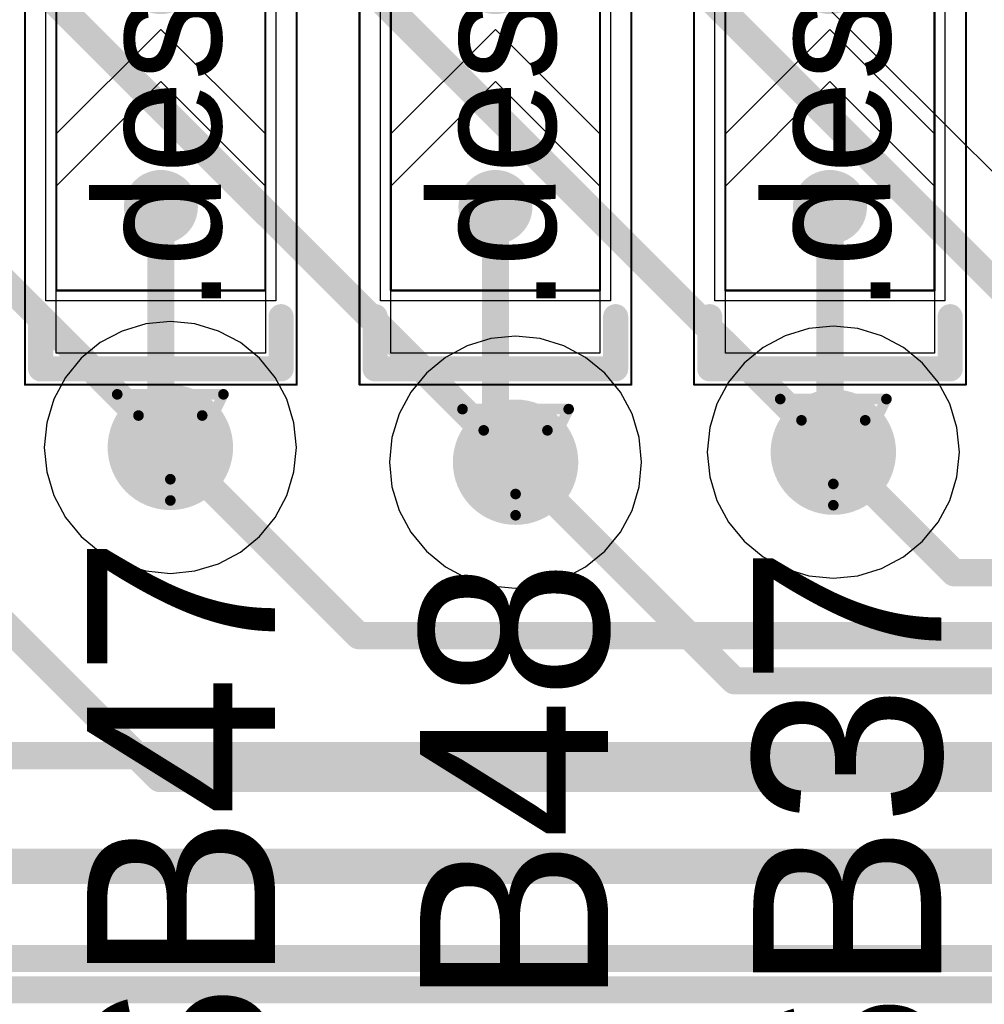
# Model space of a CAD drawing. Header units: millimetres. Extents: x 138 to 555, y 26 to 334.
# Tile 603 of 656: x 353.67 to 358.28, y 210.28 to 215. Entities that reach past the tile are written whole.
import ezdxf

# ---------------------------------------------------------------- set-up
doc = ezdxf.new("R2010")
doc.units = ezdxf.units.MM
for name, color, linetype in [('BottomLayer', 5, 'Continuous'), ('DrillDrawing', 1, 'Continuous'), ('Mechanical20', 56, 'Continuous'), ('Mechanical27', 56, 'Continuous'), ('MidLayer1', 16, 'Continuous'), ('MidLayer2', 76, 'Continuous'), ('MidLayer3', 90, 'Continuous'), ('MidLayer4', 156, 'Continuous'), ('MultiLayer', 9, 'Continuous'), ('TopLayer', 1, 'Continuous'), ('TopOverlay', 2, 'Continuous'), ('TopPaste', 8, 'Continuous'), ('TopSolder', 216, 'Continuous'), ('ViaHoleLayer', 16, 'Continuous')]:
    doc.layers.add(name, color=color, linetype=linetype)

# ---------------------------------------------------------------- blocks, each defined once
blk = doc.blocks.new('SOLDER_BRIDGE_R0603_0R_575')
at = {"layer": 'Mechanical20', "const_width": 0.01}
for points in [[(-1.35, 0.65), (-0.2, 0.65)], [(-1.35, 0.65), (-1.35, -0.65)], [(-0.2, 0.65), (1.35, 0.65)], [(1.35, 0.65), (1.35, -0.65)], [(-1.35, -0.65), (1.35, -0.65)]]:
    blk.add_lwpolyline(points, dxfattribs=at)
at = {"layer": 'Mechanical20', "const_width": 0.005}
for points in [[(-1.3525, 0.65, 1), (-1.3475, 0.65, 1)], [(-1.3525, 0.65, 1), (-1.3475, 0.65, 1)], [(-0.2025, 0.65, 1), (-0.1975, 0.65, 1)], [(-0.2025, 0.65, 1), (-0.1975, 0.65, 1)], [(1.3475, 0.65, 1), (1.3525, 0.65, 1)], [(1.3475, 0.65, 1), (1.3525, 0.65, 1)], [(-1.3525, -0.65, 1), (-1.3475, -0.65, 1)], [(-1.3525, -0.65, 1), (-1.3475, -0.65, 1)], [(1.3475, -0.65, 1), (1.3525, -0.65, 1)], [(1.3475, -0.65, 1), (1.3525, -0.65, 1)]]:
    blk.add_lwpolyline(points, format="xyb", close=True, dxfattribs=at)
at = {"layer": 'Mechanical27', "const_width": 0.01}
for points in [[(-0.9, 0.5), (-0.9, -0.5)], [(-0.9, 0.5), (0.9, 0.5)], [(0.9, 0.5), (0.9, -0.5)], [(-0.9, -0.5), (0.9, -0.5)]]:
    blk.add_lwpolyline(points, dxfattribs=at)
at = {"layer": 'Mechanical27', "const_width": 0.005}
for points in [[(-0.9025, 0.5, 1), (-0.8975, 0.5, 1)], [(-0.9025, 0.5, 1), (-0.8975, 0.5, 1)], [(0.8975, 0.5, 1), (0.9025, 0.5, 1)], [(0.8975, 0.5, 1), (0.9025, 0.5, 1)], [(-0.9025, -0.5, 1), (-0.8975, -0.5, 1)], [(-0.9025, -0.5, 1), (-0.8975, -0.5, 1)], [(0.8975, -0.5, 1), (0.9025, -0.5, 1)], [(0.8975, -0.5, 1), (0.9025, -0.5, 1)]]:
    blk.add_lwpolyline(points, format="xyb", close=True, dxfattribs=at)
at = {"layer": 'TopLayer'}
for p, q in [((-1.2, -0.5), (-1.2, 0.5)), ((-1.2, 0.5), (-0.4, 0.5)), ((-0.4, 0.5), (0.1, 0)), ((-0.15, 0.5), (-0.15, 0.5)), ((-0.15, 0.5), (0.35, 0)), ((1.2, 0.5), (-0.15, 0.5)), ((1.2, -0.5), (1.2, 0.5)), ((0.1, 0), (-0.4, -0.5)), ((0.35, 0), (-0.15, -0.5)), ((-1.2, -0.5), (-1.2, -0.5)), ((-0.4, -0.5), (-1.2, -0.5)), ((-0.15, -0.5), (1.2, -0.5))]:
    blk.add_line(p, q, dxfattribs=at)
at = {"layer": 'TopLayer', "const_width": 0.127}
for points in [[(-0.5635, 0, 1), (-0.4365, 0, 1)], [(0.5365, 0, 1), (0.6635, 0, 1)]]:
    blk.add_lwpolyline(points, format="xyb", close=True, dxfattribs=at)
at = {"layer": 'TopOverlay', "const_width": 0.12}
for points in [[(-1.275, 0.575), (-1.025, 0.575)], [(-1.275, 0.575), (-1.275, 0.175)], [(1.025, 0.575), (1.275, 0.575)], [(1.275, 0.575), (1.275, -0.575)], [(-1.275, 0.175), (-1.275, -0.575)], [(-1.275, -0.575), (-1.025, -0.575)], [(1.025, -0.575), (1.275, -0.575)]]:
    blk.add_lwpolyline(points, dxfattribs=at)
at = {"layer": 'TopOverlay', "const_width": 0.06}
for points in [[(-1.305, 0.575, 1), (-1.245, 0.575, 1)], [(-1.305, 0.575, 1), (-1.245, 0.575, 1)], [(-1.055, 0.575, 1), (-0.995, 0.575, 1)], [(0.995, 0.575, 1), (1.055, 0.575, 1)], [(1.245, 0.575, 1), (1.305, 0.575, 1)], [(1.245, 0.575, 1), (1.305, 0.575, 1)], [(-1.305, 0.175, 1), (-1.245, 0.175, 1)], [(-1.305, 0.175, 1), (-1.245, 0.175, 1)], [(-1.305, -0.575, 1), (-1.245, -0.575, 1)], [(-1.305, -0.575, 1), (-1.245, -0.575, 1)], [(-1.055, -0.575, 1), (-0.995, -0.575, 1)], [(0.995, -0.575, 1), (1.055, -0.575, 1)], [(1.245, -0.575, 1), (1.305, -0.575, 1)], [(1.245, -0.575, 1), (1.305, -0.575, 1)]]:
    blk.add_lwpolyline(points, format="xyb", close=True, dxfattribs=at)
at = {"layer": 'TopPaste', "const_width": 0.127}
for points in [[(-0.5635, 0, 1), (-0.4365, 0, 1)], [(0.5365, 0, 1), (0.6635, 0, 1)]]:
    blk.add_lwpolyline(points, format="xyb", close=True, dxfattribs=at)
at = {"layer": 'TopSolder'}
for p, q in [((-0.95, 0.55), (-0.95, 0.55)), ((-0.95, 0.55), (0.95, 0.55)), ((-0.95, -0.55), (-0.95, 0.55)), ((0.95, 0.55), (0.95, -0.55)), ((0.95, -0.55), (-0.95, -0.55))]:
    blk.add_line(p, q, dxfattribs=at)
at = {"layer": 'TopSolder', "const_width": 0.177}
for points in [[(-0.5885, 0, 1), (-0.4115, 0, 1)], [(0.5115, 0, 1), (0.6885, 0, 1)]]:
    blk.add_lwpolyline(points, format="xyb", close=True, dxfattribs=at)
blk = doc.blocks.new('SOLDER_BRIDGE_R0603_0R_576')
at = {"layer": 'Mechanical20', "const_width": 0.01}
for points in [[(-1.35, 0.65), (-0.2, 0.65)], [(-1.35, 0.65), (-1.35, -0.65)], [(-0.2, 0.65), (1.35, 0.65)], [(1.35, 0.65), (1.35, -0.65)], [(-1.35, -0.65), (1.35, -0.65)]]:
    blk.add_lwpolyline(points, dxfattribs=at)
at = {"layer": 'Mechanical20', "const_width": 0.005}
for points in [[(-1.3525, 0.65, 1), (-1.3475, 0.65, 1)], [(-1.3525, 0.65, 1), (-1.3475, 0.65, 1)], [(-0.2025, 0.65, 1), (-0.1975, 0.65, 1)], [(-0.2025, 0.65, 1), (-0.1975, 0.65, 1)], [(1.3475, 0.65, 1), (1.3525, 0.65, 1)], [(1.3475, 0.65, 1), (1.3525, 0.65, 1)], [(-1.3525, -0.65, 1), (-1.3475, -0.65, 1)], [(-1.3525, -0.65, 1), (-1.3475, -0.65, 1)], [(1.3475, -0.65, 1), (1.3525, -0.65, 1)], [(1.3475, -0.65, 1), (1.3525, -0.65, 1)]]:
    blk.add_lwpolyline(points, format="xyb", close=True, dxfattribs=at)
at = {"layer": 'Mechanical27', "const_width": 0.01}
for points in [[(-0.9, 0.5), (-0.9, -0.5)], [(-0.9, 0.5), (0.9, 0.5)], [(0.9, 0.5), (0.9, -0.5)], [(-0.9, -0.5), (0.9, -0.5)]]:
    blk.add_lwpolyline(points, dxfattribs=at)
at = {"layer": 'Mechanical27', "const_width": 0.005}
for points in [[(-0.9025, 0.5, 1), (-0.8975, 0.5, 1)], [(-0.9025, 0.5, 1), (-0.8975, 0.5, 1)], [(0.8975, 0.5, 1), (0.9025, 0.5, 1)], [(0.8975, 0.5, 1), (0.9025, 0.5, 1)], [(-0.9025, -0.5, 1), (-0.8975, -0.5, 1)], [(-0.9025, -0.5, 1), (-0.8975, -0.5, 1)], [(0.8975, -0.5, 1), (0.9025, -0.5, 1)], [(0.8975, -0.5, 1), (0.9025, -0.5, 1)]]:
    blk.add_lwpolyline(points, format="xyb", close=True, dxfattribs=at)
at = {"layer": 'TopLayer'}
for p, q in [((-1.2, -0.5), (-1.2, 0.5)), ((-1.2, 0.5), (-0.4, 0.5)), ((-0.4, 0.5), (0.1, 0)), ((-0.15, 0.5), (-0.15, 0.5)), ((-0.15, 0.5), (0.35, 0)), ((1.2, 0.5), (-0.15, 0.5)), ((1.2, -0.5), (1.2, 0.5)), ((0.1, 0), (-0.4, -0.5)), ((0.35, 0), (-0.15, -0.5)), ((-1.2, -0.5), (-1.2, -0.5)), ((-0.4, -0.5), (-1.2, -0.5)), ((-0.15, -0.5), (1.2, -0.5))]:
    blk.add_line(p, q, dxfattribs=at)
at = {"layer": 'TopLayer', "const_width": 0.127}
for points in [[(-0.5635, 0, 1), (-0.4365, 0, 1)], [(0.5365, 0, 1), (0.6635, 0, 1)]]:
    blk.add_lwpolyline(points, format="xyb", close=True, dxfattribs=at)
at = {"layer": 'TopOverlay', "const_width": 0.12}
for points in [[(-1.275, 0.575), (-1.025, 0.575)], [(-1.275, 0.575), (-1.275, 0.175)], [(1.025, 0.575), (1.275, 0.575)], [(1.275, 0.575), (1.275, -0.575)], [(-1.275, 0.175), (-1.275, -0.575)], [(-1.275, -0.575), (-1.025, -0.575)], [(1.025, -0.575), (1.275, -0.575)]]:
    blk.add_lwpolyline(points, dxfattribs=at)
at = {"layer": 'TopOverlay', "const_width": 0.06}
for points in [[(-1.305, 0.575, 1), (-1.245, 0.575, 1)], [(-1.305, 0.575, 1), (-1.245, 0.575, 1)], [(-1.055, 0.575, 1), (-0.995, 0.575, 1)], [(0.995, 0.575, 1), (1.055, 0.575, 1)], [(1.245, 0.575, 1), (1.305, 0.575, 1)], [(1.245, 0.575, 1), (1.305, 0.575, 1)], [(-1.305, 0.175, 1), (-1.245, 0.175, 1)], [(-1.305, 0.175, 1), (-1.245, 0.175, 1)], [(-1.305, -0.575, 1), (-1.245, -0.575, 1)], [(-1.305, -0.575, 1), (-1.245, -0.575, 1)], [(-1.055, -0.575, 1), (-0.995, -0.575, 1)], [(0.995, -0.575, 1), (1.055, -0.575, 1)], [(1.245, -0.575, 1), (1.305, -0.575, 1)], [(1.245, -0.575, 1), (1.305, -0.575, 1)]]:
    blk.add_lwpolyline(points, format="xyb", close=True, dxfattribs=at)
at = {"layer": 'TopPaste', "const_width": 0.127}
for points in [[(-0.5635, 0, 1), (-0.4365, 0, 1)], [(0.5365, 0, 1), (0.6635, 0, 1)]]:
    blk.add_lwpolyline(points, format="xyb", close=True, dxfattribs=at)
at = {"layer": 'TopSolder'}
for p, q in [((-0.95, 0.55), (-0.95, 0.55)), ((-0.95, 0.55), (0.95, 0.55)), ((-0.95, -0.55), (-0.95, 0.55)), ((0.95, 0.55), (0.95, -0.55)), ((0.95, -0.55), (-0.95, -0.55))]:
    blk.add_line(p, q, dxfattribs=at)
at = {"layer": 'TopSolder', "const_width": 0.177}
for points in [[(-0.5885, 0, 1), (-0.4115, 0, 1)], [(0.5115, 0, 1), (0.6885, 0, 1)]]:
    blk.add_lwpolyline(points, format="xyb", close=True, dxfattribs=at)
blk = doc.blocks.new('SOLDER_BRIDGE_R0603_0R_577')
at = {"layer": 'Mechanical20', "const_width": 0.01}
for points in [[(-1.35, 0.65), (-0.2, 0.65)], [(-1.35, 0.65), (-1.35, -0.65)], [(-0.2, 0.65), (1.35, 0.65)], [(1.35, 0.65), (1.35, -0.65)], [(-1.35, -0.65), (1.35, -0.65)]]:
    blk.add_lwpolyline(points, dxfattribs=at)
at = {"layer": 'Mechanical20', "const_width": 0.005}
for points in [[(-1.3525, 0.65, 1), (-1.3475, 0.65, 1)], [(-1.3525, 0.65, 1), (-1.3475, 0.65, 1)], [(-0.2025, 0.65, 1), (-0.1975, 0.65, 1)], [(-0.2025, 0.65, 1), (-0.1975, 0.65, 1)], [(1.3475, 0.65, 1), (1.3525, 0.65, 1)], [(1.3475, 0.65, 1), (1.3525, 0.65, 1)], [(-1.3525, -0.65, 1), (-1.3475, -0.65, 1)], [(-1.3525, -0.65, 1), (-1.3475, -0.65, 1)], [(1.3475, -0.65, 1), (1.3525, -0.65, 1)], [(1.3475, -0.65, 1), (1.3525, -0.65, 1)]]:
    blk.add_lwpolyline(points, format="xyb", close=True, dxfattribs=at)
at = {"layer": 'Mechanical27', "const_width": 0.01}
for points in [[(-0.9, 0.5), (-0.9, -0.5)], [(-0.9, 0.5), (0.9, 0.5)], [(0.9, 0.5), (0.9, -0.5)], [(-0.9, -0.5), (0.9, -0.5)]]:
    blk.add_lwpolyline(points, dxfattribs=at)
at = {"layer": 'Mechanical27', "const_width": 0.005}
for points in [[(-0.9025, 0.5, 1), (-0.8975, 0.5, 1)], [(-0.9025, 0.5, 1), (-0.8975, 0.5, 1)], [(0.8975, 0.5, 1), (0.9025, 0.5, 1)], [(0.8975, 0.5, 1), (0.9025, 0.5, 1)], [(-0.9025, -0.5, 1), (-0.8975, -0.5, 1)], [(-0.9025, -0.5, 1), (-0.8975, -0.5, 1)], [(0.8975, -0.5, 1), (0.9025, -0.5, 1)], [(0.8975, -0.5, 1), (0.9025, -0.5, 1)]]:
    blk.add_lwpolyline(points, format="xyb", close=True, dxfattribs=at)
at = {"layer": 'TopLayer'}
for p, q in [((-1.2, -0.5), (-1.2, 0.5)), ((-1.2, 0.5), (-0.4, 0.5)), ((-0.4, 0.5), (0.1, 0)), ((-0.15, 0.5), (-0.15, 0.5)), ((-0.15, 0.5), (0.35, 0)), ((1.2, 0.5), (-0.15, 0.5)), ((1.2, -0.5), (1.2, 0.5)), ((0.1, 0), (-0.4, -0.5)), ((0.35, 0), (-0.15, -0.5)), ((-1.2, -0.5), (-1.2, -0.5)), ((-0.4, -0.5), (-1.2, -0.5)), ((-0.15, -0.5), (1.2, -0.5))]:
    blk.add_line(p, q, dxfattribs=at)
at = {"layer": 'TopLayer', "const_width": 0.127}
for points in [[(-0.5635, 0, 1), (-0.4365, 0, 1)], [(0.5365, 0, 1), (0.6635, 0, 1)]]:
    blk.add_lwpolyline(points, format="xyb", close=True, dxfattribs=at)
at = {"layer": 'TopOverlay', "const_width": 0.12}
for points in [[(-1.275, 0.575), (-1.025, 0.575)], [(-1.275, 0.575), (-1.275, 0.175)], [(1.025, 0.575), (1.275, 0.575)], [(1.275, 0.575), (1.275, -0.575)], [(-1.275, 0.175), (-1.275, -0.575)], [(-1.275, -0.575), (-1.025, -0.575)], [(1.025, -0.575), (1.275, -0.575)]]:
    blk.add_lwpolyline(points, dxfattribs=at)
at = {"layer": 'TopOverlay', "const_width": 0.06}
for points in [[(-1.305, 0.575, 1), (-1.245, 0.575, 1)], [(-1.305, 0.575, 1), (-1.245, 0.575, 1)], [(-1.055, 0.575, 1), (-0.995, 0.575, 1)], [(0.995, 0.575, 1), (1.055, 0.575, 1)], [(1.245, 0.575, 1), (1.305, 0.575, 1)], [(1.245, 0.575, 1), (1.305, 0.575, 1)], [(-1.305, 0.175, 1), (-1.245, 0.175, 1)], [(-1.305, 0.175, 1), (-1.245, 0.175, 1)], [(-1.305, -0.575, 1), (-1.245, -0.575, 1)], [(-1.305, -0.575, 1), (-1.245, -0.575, 1)], [(-1.055, -0.575, 1), (-0.995, -0.575, 1)], [(0.995, -0.575, 1), (1.055, -0.575, 1)], [(1.245, -0.575, 1), (1.305, -0.575, 1)], [(1.245, -0.575, 1), (1.305, -0.575, 1)]]:
    blk.add_lwpolyline(points, format="xyb", close=True, dxfattribs=at)
at = {"layer": 'TopPaste', "const_width": 0.127}
for points in [[(-0.5635, 0, 1), (-0.4365, 0, 1)], [(0.5365, 0, 1), (0.6635, 0, 1)]]:
    blk.add_lwpolyline(points, format="xyb", close=True, dxfattribs=at)
at = {"layer": 'TopSolder'}
for p, q in [((-0.95, 0.55), (-0.95, 0.55)), ((-0.95, 0.55), (0.95, 0.55)), ((-0.95, -0.55), (-0.95, 0.55)), ((0.95, 0.55), (0.95, -0.55)), ((0.95, -0.55), (-0.95, -0.55))]:
    blk.add_line(p, q, dxfattribs=at)
at = {"layer": 'TopSolder', "const_width": 0.177}
for points in [[(-0.5885, 0, 1), (-0.4115, 0, 1)], [(0.5115, 0, 1), (0.6885, 0, 1)]]:
    blk.add_lwpolyline(points, format="xyb", close=True, dxfattribs=at)

msp = doc.modelspace()

# ---------------------------------------------------------------- linework, layer by layer
at = {"layer": 'BottomLayer'}
msp.add_line((359.0737, 213.5181), (353.1503, 219.4415), dxfattribs=at)
at = {"layer": 'BottomLayer', "const_width": 0.13}
for points in [[(352.89, 219.1812), (359.1486, 212.9225)], [(351.8544, 218.6342), (357.5627, 212.9259)], [(350.7172, 218.2036), (356.043, 212.8778)], [(349.6491, 217.6915), (354.392, 212.9486)], [(354.392, 212.9486), (355.293, 212.0476)], [(355.293, 212.0476), (359.2915, 212.0476)], [(352.5361, 211.4736), (359.6485, 211.4736)], [(349.8886, 210.9632), (359.8365, 210.9632)], [(348.6852, 210.5023), (360.1053, 210.5023)]]:
    msp.add_lwpolyline(points, dxfattribs=at)
at = {"layer": 'BottomLayer'}
for points, const_width in [([(354.242, 212.9486, 1), (354.542, 212.9486, 1)], 0.3), ([(357.4127, 212.9259, 1), (357.7127, 212.9259, 1)], 0.3), ([(355.893, 212.8778, 1), (356.193, 212.8778, 1)], 0.3), ([(354.3595, 212.9486, 1), (354.4245, 212.9486, 1)], 0.065), ([(354.3595, 212.9486, 1), (354.4245, 212.9486, 1)], 0.065), ([(357.5302, 212.9259, 1), (357.5952, 212.9259, 1)], 0.065), ([(356.0105, 212.8778, 1), (356.0755, 212.8778, 1)], 0.065), ([(355.2605, 212.0476, 1), (355.3255, 212.0476, 1)], 0.065), ([(355.2605, 212.0476, 1), (355.3255, 212.0476, 1)], 0.065)]:
    msp.add_lwpolyline(points, format="xyb", close=True, dxfattribs=dict(at, const_width=const_width))
at = {"layer": 'DrillDrawing', "const_width": 0.0508}
for points in [[(354.138, 213.2026), (354.646, 213.2026)], [(354.138, 213.2026), (354.392, 212.6946)], [(354.392, 212.6946), (354.646, 213.2026)], [(357.3087, 213.1799), (357.8167, 213.1799)], [(357.3087, 213.1799), (357.5627, 212.6719)], [(357.5627, 212.6719), (357.8167, 213.1799)], [(355.789, 213.1318), (356.297, 213.1318)], [(355.789, 213.1318), (356.043, 212.6238)], [(356.043, 212.6238), (356.297, 213.1318)], [(354.2396, 213.101), (354.5444, 213.101)], [(354.2396, 213.101), (354.392, 212.7962)], [(354.392, 212.7962), (354.5444, 213.101)], [(357.4103, 213.0783), (357.7151, 213.0783)], [(357.4103, 213.0783), (357.5627, 212.7735)], [(357.5627, 212.7735), (357.7151, 213.0783)], [(355.8906, 213.0302), (356.1954, 213.0302)], [(355.8906, 213.0302), (356.043, 212.7254)], [(356.043, 212.7254), (356.1954, 213.0302)]]:
    msp.add_lwpolyline(points, dxfattribs=at)
at = {"layer": 'DrillDrawing', "const_width": 0.0254}
for points in [[(354.1253, 213.2026, 1), (354.1507, 213.2026, 1)], [(354.1253, 213.2026, 1), (354.1507, 213.2026, 1)], [(354.6333, 213.2026, 1), (354.6587, 213.2026, 1)], [(354.6333, 213.2026, 1), (354.6587, 213.2026, 1)], [(357.296, 213.1799, 1), (357.3214, 213.1799, 1)], [(357.296, 213.1799, 1), (357.3214, 213.1799, 1)], [(357.804, 213.1799, 1), (357.8294, 213.1799, 1)], [(357.804, 213.1799, 1), (357.8294, 213.1799, 1)], [(355.7763, 213.1318, 1), (355.8017, 213.1318, 1)], [(355.7763, 213.1318, 1), (355.8017, 213.1318, 1)], [(356.2843, 213.1318, 1), (356.3097, 213.1318, 1)], [(356.2843, 213.1318, 1), (356.3097, 213.1318, 1)], [(354.2269, 213.101, 1), (354.2523, 213.101, 1)], [(354.2269, 213.101, 1), (354.2523, 213.101, 1)], [(354.5317, 213.101, 1), (354.5571, 213.101, 1)], [(354.5317, 213.101, 1), (354.5571, 213.101, 1)], [(357.3976, 213.0783, 1), (357.423, 213.0783, 1)], [(357.3976, 213.0783, 1), (357.423, 213.0783, 1)], [(357.7024, 213.0783, 1), (357.7278, 213.0783, 1)], [(357.7024, 213.0783, 1), (357.7278, 213.0783, 1)], [(355.8779, 213.0302, 1), (355.9033, 213.0302, 1)], [(355.8779, 213.0302, 1), (355.9033, 213.0302, 1)], [(356.1827, 213.0302, 1), (356.2081, 213.0302, 1)], [(356.1827, 213.0302, 1), (356.2081, 213.0302, 1)], [(354.3793, 212.7962, 1), (354.4047, 212.7962, 1)], [(354.3793, 212.7962, 1), (354.4047, 212.7962, 1)], [(357.55, 212.7735, 1), (357.5754, 212.7735, 1)], [(357.55, 212.7735, 1), (357.5754, 212.7735, 1)], [(354.3793, 212.6946, 1), (354.4047, 212.6946, 1)], [(354.3793, 212.6946, 1), (354.4047, 212.6946, 1)], [(356.0303, 212.7254, 1), (356.0557, 212.7254, 1)], [(356.0303, 212.7254, 1), (356.0557, 212.7254, 1)], [(357.55, 212.6719, 1), (357.5754, 212.6719, 1)], [(357.55, 212.6719, 1), (357.5754, 212.6719, 1)], [(356.0303, 212.6238, 1), (356.0557, 212.6238, 1)], [(356.0303, 212.6238, 1), (356.0557, 212.6238, 1)]]:
    msp.add_lwpolyline(points, format="xyb", close=True, dxfattribs=at)
at = {"layer": 'MidLayer1'}
for p, q in [((354.2744, 213.5399), (354.1613, 213.5056)), ((354.392, 213.5515), (354.2744, 213.5399)), ((354.5096, 213.5399), (354.392, 213.5515)), ((354.6227, 213.5056), (354.5096, 213.5399)), ((357.4451, 213.5172), (357.332, 213.4829)), ((357.5627, 213.5288), (357.4451, 213.5172)), ((357.6804, 213.5172), (357.5627, 213.5288)), ((357.7935, 213.4829), (357.6804, 213.5172)), ((354.1613, 213.5056), (354.057, 213.4499)), ((354.7269, 213.4499), (354.6227, 213.5056)), ((355.9253, 213.4691), (355.8122, 213.4348)), ((356.043, 213.4807), (355.9253, 213.4691)), ((356.1606, 213.4691), (356.043, 213.4807)), ((356.2737, 213.4348), (356.1606, 213.4691)), ((357.332, 213.4829), (357.2278, 213.4271)), ((357.8977, 213.4271), (357.7935, 213.4829)), ((354.057, 213.4499), (353.9657, 213.3749)), ((354.8183, 213.3749), (354.7269, 213.4499)), ((355.8122, 213.4348), (355.708, 213.3791)), ((356.3779, 213.3791), (356.2737, 213.4348)), ((357.2278, 213.4271), (357.1364, 213.3522)), ((357.9891, 213.3522), (357.8977, 213.4271)), ((353.9657, 213.3749), (353.8907, 213.2836)), ((354.8933, 213.2836), (354.8183, 213.3749)), ((355.708, 213.3791), (355.6166, 213.3041)), ((356.4693, 213.3041), (356.3779, 213.3791)), ((357.1364, 213.3522), (357.0614, 213.2608)), ((358.064, 213.2608), (357.9891, 213.3522)), ((353.8907, 213.2836), (353.835, 213.1793)), ((354.949, 213.1793), (354.8933, 213.2836)), ((355.6166, 213.3041), (355.5417, 213.2127)), ((356.5443, 213.2127), (356.4693, 213.3041)), ((357.0614, 213.2608), (357.0057, 213.1566)), ((358.1198, 213.1566), (358.064, 213.2608)), ((353.835, 213.1793), (353.8007, 213.0662)), ((354.9833, 213.0662), (354.949, 213.1793)), ((355.5417, 213.2127), (355.4859, 213.1085)), ((356.6, 213.1085), (356.5443, 213.2127)), ((357.0057, 213.1566), (356.9714, 213.0435)), ((358.1541, 213.0435), (358.1198, 213.1566)), ((355.4859, 213.1085), (355.4516, 212.9954)), ((356.6343, 212.9954), (356.6, 213.1085)), ((353.8007, 213.0662), (353.7891, 212.9486)), ((354.9949, 212.9486), (354.9833, 213.0662)), ((356.9714, 213.0435), (356.9598, 212.9259)), ((358.1656, 212.9259), (358.1541, 213.0435)), ((355.4516, 212.9954), (355.4401, 212.8778)), ((356.6459, 212.8778), (356.6343, 212.9954)), ((353.7891, 212.9486), (353.8007, 212.831)), ((354.9833, 212.831), (354.9949, 212.9486)), ((356.9598, 212.9259), (356.9714, 212.8082)), ((358.1541, 212.8082), (358.1656, 212.9259)), ((355.4401, 212.8778), (355.4516, 212.7601)), ((356.6343, 212.7601), (356.6459, 212.8778)), ((353.8007, 212.831), (353.835, 212.7179)), ((354.949, 212.7179), (354.9833, 212.831)), ((356.9714, 212.8082), (357.0057, 212.6951)), ((358.1198, 212.6951), (358.1541, 212.8082)), ((355.4516, 212.7601), (355.4859, 212.647)), ((356.6, 212.647), (356.6343, 212.7601)), ((353.835, 212.7179), (353.8907, 212.6137)), ((354.8933, 212.6137), (354.949, 212.7179)), ((357.0057, 212.6951), (357.0614, 212.5909)), ((358.064, 212.5909), (358.1198, 212.6951)), ((353.8907, 212.6137), (353.9657, 212.5223)), ((354.8183, 212.5223), (354.8933, 212.6137)), ((355.4859, 212.647), (355.5417, 212.5428)), ((356.5443, 212.5428), (356.6, 212.647)), ((357.0614, 212.5909), (357.1364, 212.4995)), ((357.9891, 212.4995), (358.064, 212.5909)), ((353.9657, 212.5223), (354.057, 212.4473)), ((354.7269, 212.4473), (354.8183, 212.5223)), ((355.5417, 212.5428), (355.6166, 212.4514)), ((356.4693, 212.4514), (356.5443, 212.5428)), ((357.1364, 212.4995), (357.2278, 212.4246)), ((357.8977, 212.4246), (357.9891, 212.4995)), ((354.057, 212.4473), (354.1613, 212.3916)), ((354.6227, 212.3916), (354.7269, 212.4473)), ((355.6166, 212.4514), (355.708, 212.3765)), ((356.3779, 212.3765), (356.4693, 212.4514)), ((357.2278, 212.4246), (357.332, 212.3688)), ((357.7935, 212.3688), (357.8977, 212.4246)), ((354.1613, 212.3916), (354.2744, 212.3573)), ((354.5096, 212.3573), (354.6227, 212.3916)), ((354.2744, 212.3573), (354.392, 212.3457)), ((354.392, 212.3457), (354.5096, 212.3573)), ((355.708, 212.3765), (355.8122, 212.3207)), ((356.2737, 212.3207), (356.3779, 212.3765)), ((357.332, 212.3688), (357.4451, 212.3345)), ((357.4451, 212.3345), (357.5627, 212.3229)), ((357.5627, 212.3229), (357.6804, 212.3345)), ((357.6804, 212.3345), (357.7935, 212.3688)), ((355.8122, 212.3207), (355.9253, 212.2864)), ((355.9253, 212.2864), (356.043, 212.2749)), ((356.043, 212.2749), (356.1606, 212.2864)), ((356.1606, 212.2864), (356.2737, 212.3207))]:
    msp.add_line(p, q, dxfattribs=at)
at = {"layer": 'MidLayer1', "const_width": 0.3}
for points in [[(354.242, 212.9486, 1), (354.542, 212.9486, 1)], [(357.4127, 212.9259, 1), (357.7127, 212.9259, 1)], [(355.893, 212.8778, 1), (356.193, 212.8778, 1)]]:
    msp.add_lwpolyline(points, format="xyb", close=True, dxfattribs=at)
at = {"layer": 'MidLayer2'}
for p, q in [((354.2744, 213.5399), (354.1613, 213.5056)), ((354.392, 213.5515), (354.2744, 213.5399)), ((354.5096, 213.5399), (354.392, 213.5515)), ((354.6227, 213.5056), (354.5096, 213.5399)), ((357.4451, 213.5172), (357.332, 213.4829)), ((357.5627, 213.5288), (357.4451, 213.5172)), ((357.6804, 213.5172), (357.5627, 213.5288)), ((357.7935, 213.4829), (357.6804, 213.5172)), ((354.1613, 213.5056), (354.057, 213.4499)), ((354.7269, 213.4499), (354.6227, 213.5056)), ((355.9253, 213.4691), (355.8122, 213.4348)), ((356.043, 213.4807), (355.9253, 213.4691)), ((356.1606, 213.4691), (356.043, 213.4807)), ((356.2737, 213.4348), (356.1606, 213.4691)), ((357.332, 213.4829), (357.2278, 213.4271)), ((357.8977, 213.4271), (357.7935, 213.4829)), ((354.057, 213.4499), (353.9657, 213.3749)), ((354.8183, 213.3749), (354.7269, 213.4499)), ((355.8122, 213.4348), (355.708, 213.3791)), ((356.3779, 213.3791), (356.2737, 213.4348)), ((357.2278, 213.4271), (357.1364, 213.3522)), ((357.9891, 213.3522), (357.8977, 213.4271)), ((353.9657, 213.3749), (353.8907, 213.2836)), ((354.8933, 213.2836), (354.8183, 213.3749)), ((355.708, 213.3791), (355.6166, 213.3041)), ((356.4693, 213.3041), (356.3779, 213.3791)), ((357.1364, 213.3522), (357.0614, 213.2608)), ((358.064, 213.2608), (357.9891, 213.3522)), ((353.8907, 213.2836), (353.835, 213.1793)), ((354.949, 213.1793), (354.8933, 213.2836)), ((355.6166, 213.3041), (355.5417, 213.2127)), ((356.5443, 213.2127), (356.4693, 213.3041)), ((357.0614, 213.2608), (357.0057, 213.1566)), ((358.1198, 213.1566), (358.064, 213.2608)), ((353.835, 213.1793), (353.8007, 213.0662)), ((354.9833, 213.0662), (354.949, 213.1793)), ((355.5417, 213.2127), (355.4859, 213.1085)), ((356.6, 213.1085), (356.5443, 213.2127)), ((357.0057, 213.1566), (356.9714, 213.0435)), ((358.1541, 213.0435), (358.1198, 213.1566)), ((355.4859, 213.1085), (355.4516, 212.9954)), ((356.6343, 212.9954), (356.6, 213.1085)), ((353.8007, 213.0662), (353.7891, 212.9486)), ((354.9949, 212.9486), (354.9833, 213.0662)), ((356.9714, 213.0435), (356.9598, 212.9259)), ((358.1656, 212.9259), (358.1541, 213.0435)), ((355.4516, 212.9954), (355.4401, 212.8778)), ((356.6459, 212.8778), (356.6343, 212.9954)), ((353.7891, 212.9486), (353.8007, 212.831)), ((354.9833, 212.831), (354.9949, 212.9486)), ((356.9598, 212.9259), (356.9714, 212.8082)), ((358.1541, 212.8082), (358.1656, 212.9259)), ((355.4401, 212.8778), (355.4516, 212.7601)), ((356.6343, 212.7601), (356.6459, 212.8778)), ((353.8007, 212.831), (353.835, 212.7179)), ((354.949, 212.7179), (354.9833, 212.831)), ((356.9714, 212.8082), (357.0057, 212.6951)), ((358.1198, 212.6951), (358.1541, 212.8082)), ((355.4516, 212.7601), (355.4859, 212.647)), ((356.6, 212.647), (356.6343, 212.7601)), ((353.835, 212.7179), (353.8907, 212.6137)), ((354.8933, 212.6137), (354.949, 212.7179)), ((357.0057, 212.6951), (357.0614, 212.5909)), ((358.064, 212.5909), (358.1198, 212.6951)), ((353.8907, 212.6137), (353.9657, 212.5223)), ((354.8183, 212.5223), (354.8933, 212.6137)), ((355.4859, 212.647), (355.5417, 212.5428)), ((356.5443, 212.5428), (356.6, 212.647)), ((357.0614, 212.5909), (357.1364, 212.4995)), ((357.9891, 212.4995), (358.064, 212.5909)), ((353.9657, 212.5223), (354.057, 212.4473)), ((354.7269, 212.4473), (354.8183, 212.5223)), ((355.5417, 212.5428), (355.6166, 212.4514)), ((356.4693, 212.4514), (356.5443, 212.5428)), ((357.1364, 212.4995), (357.2278, 212.4246)), ((357.8977, 212.4246), (357.9891, 212.4995)), ((354.057, 212.4473), (354.1613, 212.3916)), ((354.6227, 212.3916), (354.7269, 212.4473)), ((355.6166, 212.4514), (355.708, 212.3765)), ((356.3779, 212.3765), (356.4693, 212.4514)), ((357.2278, 212.4246), (357.332, 212.3688)), ((357.7935, 212.3688), (357.8977, 212.4246)), ((354.1613, 212.3916), (354.2744, 212.3573)), ((354.5096, 212.3573), (354.6227, 212.3916)), ((354.2744, 212.3573), (354.392, 212.3457)), ((354.392, 212.3457), (354.5096, 212.3573)), ((355.708, 212.3765), (355.8122, 212.3207)), ((356.2737, 212.3207), (356.3779, 212.3765)), ((357.332, 212.3688), (357.4451, 212.3345)), ((357.4451, 212.3345), (357.5627, 212.3229)), ((357.5627, 212.3229), (357.6804, 212.3345)), ((357.6804, 212.3345), (357.7935, 212.3688)), ((355.8122, 212.3207), (355.9253, 212.2864)), ((355.9253, 212.2864), (356.043, 212.2749)), ((356.043, 212.2749), (356.1606, 212.2864)), ((356.1606, 212.2864), (356.2737, 212.3207))]:
    msp.add_line(p, q, dxfattribs=at)
at = {"layer": 'MidLayer2', "const_width": 0.3}
for points in [[(354.242, 212.9486, 1), (354.542, 212.9486, 1)], [(357.4127, 212.9259, 1), (357.7127, 212.9259, 1)], [(355.893, 212.8778, 1), (356.193, 212.8778, 1)]]:
    msp.add_lwpolyline(points, format="xyb", close=True, dxfattribs=at)
at = {"layer": 'MidLayer3'}
for p, q in [((354.2744, 213.5399), (354.1613, 213.5056)), ((354.392, 213.5515), (354.2744, 213.5399)), ((354.5096, 213.5399), (354.392, 213.5515)), ((354.6227, 213.5056), (354.5096, 213.5399)), ((357.4451, 213.5172), (357.332, 213.4829)), ((357.5627, 213.5288), (357.4451, 213.5172)), ((357.6804, 213.5172), (357.5627, 213.5288)), ((357.7935, 213.4829), (357.6804, 213.5172)), ((354.1613, 213.5056), (354.057, 213.4499)), ((354.7269, 213.4499), (354.6227, 213.5056)), ((355.9253, 213.4691), (355.8122, 213.4348)), ((356.043, 213.4807), (355.9253, 213.4691)), ((356.1606, 213.4691), (356.043, 213.4807)), ((356.2737, 213.4348), (356.1606, 213.4691)), ((357.332, 213.4829), (357.2278, 213.4271)), ((357.8977, 213.4271), (357.7935, 213.4829)), ((354.057, 213.4499), (353.9657, 213.3749)), ((354.8183, 213.3749), (354.7269, 213.4499)), ((355.8122, 213.4348), (355.708, 213.3791)), ((356.3779, 213.3791), (356.2737, 213.4348)), ((357.2278, 213.4271), (357.1364, 213.3522)), ((357.9891, 213.3522), (357.8977, 213.4271)), ((353.9657, 213.3749), (353.8907, 213.2836)), ((354.8933, 213.2836), (354.8183, 213.3749)), ((355.708, 213.3791), (355.6166, 213.3041)), ((356.4693, 213.3041), (356.3779, 213.3791)), ((357.1364, 213.3522), (357.0614, 213.2608)), ((358.064, 213.2608), (357.9891, 213.3522)), ((353.8907, 213.2836), (353.835, 213.1793)), ((354.949, 213.1793), (354.8933, 213.2836)), ((355.6166, 213.3041), (355.5417, 213.2127)), ((356.5443, 213.2127), (356.4693, 213.3041)), ((357.0614, 213.2608), (357.0057, 213.1566)), ((358.1198, 213.1566), (358.064, 213.2608)), ((353.835, 213.1793), (353.8007, 213.0662)), ((354.9833, 213.0662), (354.949, 213.1793)), ((355.5417, 213.2127), (355.4859, 213.1085)), ((356.6, 213.1085), (356.5443, 213.2127)), ((357.0057, 213.1566), (356.9714, 213.0435)), ((358.1541, 213.0435), (358.1198, 213.1566)), ((355.4859, 213.1085), (355.4516, 212.9954)), ((356.6343, 212.9954), (356.6, 213.1085)), ((353.8007, 213.0662), (353.7891, 212.9486)), ((354.9949, 212.9486), (354.9833, 213.0662)), ((356.9714, 213.0435), (356.9598, 212.9259)), ((358.1656, 212.9259), (358.1541, 213.0435)), ((355.4516, 212.9954), (355.4401, 212.8778)), ((356.6459, 212.8778), (356.6343, 212.9954)), ((353.7891, 212.9486), (353.8007, 212.831)), ((354.9833, 212.831), (354.9949, 212.9486)), ((356.9598, 212.9259), (356.9714, 212.8082)), ((358.1541, 212.8082), (358.1656, 212.9259)), ((355.4401, 212.8778), (355.4516, 212.7601)), ((356.6343, 212.7601), (356.6459, 212.8778)), ((353.8007, 212.831), (353.835, 212.7179)), ((354.949, 212.7179), (354.9833, 212.831)), ((356.9714, 212.8082), (357.0057, 212.6951)), ((358.1198, 212.6951), (358.1541, 212.8082)), ((355.4516, 212.7601), (355.4859, 212.647)), ((356.6, 212.647), (356.6343, 212.7601)), ((353.835, 212.7179), (353.8907, 212.6137)), ((354.8933, 212.6137), (354.949, 212.7179)), ((357.0057, 212.6951), (357.0614, 212.5909)), ((358.064, 212.5909), (358.1198, 212.6951)), ((353.8907, 212.6137), (353.9657, 212.5223)), ((354.8183, 212.5223), (354.8933, 212.6137)), ((355.4859, 212.647), (355.5417, 212.5428)), ((356.5443, 212.5428), (356.6, 212.647)), ((357.0614, 212.5909), (357.1364, 212.4995)), ((357.9891, 212.4995), (358.064, 212.5909)), ((353.9657, 212.5223), (354.057, 212.4473)), ((354.7269, 212.4473), (354.8183, 212.5223)), ((355.5417, 212.5428), (355.6166, 212.4514)), ((356.4693, 212.4514), (356.5443, 212.5428)), ((357.1364, 212.4995), (357.2278, 212.4246)), ((357.8977, 212.4246), (357.9891, 212.4995)), ((354.057, 212.4473), (354.1613, 212.3916)), ((354.6227, 212.3916), (354.7269, 212.4473)), ((355.6166, 212.4514), (355.708, 212.3765)), ((356.3779, 212.3765), (356.4693, 212.4514)), ((357.2278, 212.4246), (357.332, 212.3688)), ((357.7935, 212.3688), (357.8977, 212.4246)), ((354.1613, 212.3916), (354.2744, 212.3573)), ((354.5096, 212.3573), (354.6227, 212.3916)), ((354.2744, 212.3573), (354.392, 212.3457)), ((354.392, 212.3457), (354.5096, 212.3573)), ((355.708, 212.3765), (355.8122, 212.3207)), ((356.2737, 212.3207), (356.3779, 212.3765)), ((357.332, 212.3688), (357.4451, 212.3345)), ((357.4451, 212.3345), (357.5627, 212.3229)), ((357.5627, 212.3229), (357.6804, 212.3345)), ((357.6804, 212.3345), (357.7935, 212.3688)), ((355.8122, 212.3207), (355.9253, 212.2864)), ((355.9253, 212.2864), (356.043, 212.2749)), ((356.043, 212.2749), (356.1606, 212.2864)), ((356.1606, 212.2864), (356.2737, 212.3207))]:
    msp.add_line(p, q, dxfattribs=at)
at = {"layer": 'MidLayer3', "const_width": 0.3}
for points in [[(354.242, 212.9486, 1), (354.542, 212.9486, 1)], [(357.4127, 212.9259, 1), (357.7127, 212.9259, 1)], [(355.893, 212.8778, 1), (356.193, 212.8778, 1)]]:
    msp.add_lwpolyline(points, format="xyb", close=True, dxfattribs=at)
at = {"layer": 'MidLayer4'}
for p, q in [((354.2744, 213.5399), (354.1613, 213.5056)), ((354.392, 213.5515), (354.2744, 213.5399)), ((354.5096, 213.5399), (354.392, 213.5515)), ((354.6227, 213.5056), (354.5096, 213.5399)), ((357.4451, 213.5172), (357.332, 213.4829)), ((357.5627, 213.5288), (357.4451, 213.5172)), ((357.6804, 213.5172), (357.5627, 213.5288)), ((357.7935, 213.4829), (357.6804, 213.5172)), ((354.1613, 213.5056), (354.057, 213.4499)), ((354.7269, 213.4499), (354.6227, 213.5056)), ((355.9253, 213.4691), (355.8122, 213.4348)), ((356.043, 213.4807), (355.9253, 213.4691)), ((356.1606, 213.4691), (356.043, 213.4807)), ((356.2737, 213.4348), (356.1606, 213.4691)), ((357.332, 213.4829), (357.2278, 213.4271)), ((357.8977, 213.4271), (357.7935, 213.4829)), ((354.057, 213.4499), (353.9657, 213.3749)), ((354.8183, 213.3749), (354.7269, 213.4499)), ((355.8122, 213.4348), (355.708, 213.3791)), ((356.3779, 213.3791), (356.2737, 213.4348)), ((357.2278, 213.4271), (357.1364, 213.3522)), ((357.9891, 213.3522), (357.8977, 213.4271)), ((353.9657, 213.3749), (353.8907, 213.2836)), ((354.8933, 213.2836), (354.8183, 213.3749)), ((355.708, 213.3791), (355.6166, 213.3041)), ((356.4693, 213.3041), (356.3779, 213.3791)), ((357.1364, 213.3522), (357.0614, 213.2608)), ((358.064, 213.2608), (357.9891, 213.3522)), ((353.8907, 213.2836), (353.835, 213.1793)), ((354.949, 213.1793), (354.8933, 213.2836)), ((355.6166, 213.3041), (355.5417, 213.2127)), ((356.5443, 213.2127), (356.4693, 213.3041)), ((357.0614, 213.2608), (357.0057, 213.1566)), ((358.1198, 213.1566), (358.064, 213.2608)), ((353.835, 213.1793), (353.8007, 213.0662)), ((354.9833, 213.0662), (354.949, 213.1793)), ((355.5417, 213.2127), (355.4859, 213.1085)), ((356.6, 213.1085), (356.5443, 213.2127)), ((357.0057, 213.1566), (356.9714, 213.0435)), ((358.1541, 213.0435), (358.1198, 213.1566)), ((355.4859, 213.1085), (355.4516, 212.9954)), ((356.6343, 212.9954), (356.6, 213.1085)), ((353.8007, 213.0662), (353.7891, 212.9486)), ((354.9949, 212.9486), (354.9833, 213.0662)), ((356.9714, 213.0435), (356.9598, 212.9259)), ((358.1656, 212.9259), (358.1541, 213.0435)), ((355.4516, 212.9954), (355.4401, 212.8778)), ((356.6459, 212.8778), (356.6343, 212.9954)), ((353.7891, 212.9486), (353.8007, 212.831)), ((354.9833, 212.831), (354.9949, 212.9486)), ((356.9598, 212.9259), (356.9714, 212.8082)), ((358.1541, 212.8082), (358.1656, 212.9259)), ((355.4401, 212.8778), (355.4516, 212.7601)), ((356.6343, 212.7601), (356.6459, 212.8778)), ((353.8007, 212.831), (353.835, 212.7179)), ((354.949, 212.7179), (354.9833, 212.831)), ((356.9714, 212.8082), (357.0057, 212.6951)), ((358.1198, 212.6951), (358.1541, 212.8082)), ((355.4516, 212.7601), (355.4859, 212.647)), ((356.6, 212.647), (356.6343, 212.7601)), ((353.835, 212.7179), (353.8907, 212.6137)), ((354.8933, 212.6137), (354.949, 212.7179)), ((357.0057, 212.6951), (357.0614, 212.5909)), ((358.064, 212.5909), (358.1198, 212.6951)), ((353.8907, 212.6137), (353.9657, 212.5223)), ((354.8183, 212.5223), (354.8933, 212.6137)), ((355.4859, 212.647), (355.5417, 212.5428)), ((356.5443, 212.5428), (356.6, 212.647)), ((357.0614, 212.5909), (357.1364, 212.4995)), ((357.9891, 212.4995), (358.064, 212.5909)), ((353.9657, 212.5223), (354.057, 212.4473)), ((354.7269, 212.4473), (354.8183, 212.5223)), ((355.5417, 212.5428), (355.6166, 212.4514)), ((356.4693, 212.4514), (356.5443, 212.5428)), ((357.1364, 212.4995), (357.2278, 212.4246)), ((357.8977, 212.4246), (357.9891, 212.4995)), ((354.057, 212.4473), (354.1613, 212.3916)), ((354.6227, 212.3916), (354.7269, 212.4473)), ((355.6166, 212.4514), (355.708, 212.3765)), ((356.3779, 212.3765), (356.4693, 212.4514)), ((357.2278, 212.4246), (357.332, 212.3688)), ((357.7935, 212.3688), (357.8977, 212.4246)), ((354.1613, 212.3916), (354.2744, 212.3573)), ((354.5096, 212.3573), (354.6227, 212.3916)), ((354.2744, 212.3573), (354.392, 212.3457)), ((354.392, 212.3457), (354.5096, 212.3573)), ((355.708, 212.3765), (355.8122, 212.3207)), ((356.2737, 212.3207), (356.3779, 212.3765)), ((357.332, 212.3688), (357.4451, 212.3345)), ((357.4451, 212.3345), (357.5627, 212.3229)), ((357.5627, 212.3229), (357.6804, 212.3345)), ((357.6804, 212.3345), (357.7935, 212.3688)), ((355.8122, 212.3207), (355.9253, 212.2864)), ((355.9253, 212.2864), (356.043, 212.2749)), ((356.043, 212.2749), (356.1606, 212.2864)), ((356.1606, 212.2864), (356.2737, 212.3207))]:
    msp.add_line(p, q, dxfattribs=at)
at = {"layer": 'MidLayer4', "const_width": 0.3}
for points in [[(354.242, 212.9486, 1), (354.542, 212.9486, 1)], [(357.4127, 212.9259, 1), (357.7127, 212.9259, 1)], [(355.893, 212.8778, 1), (356.193, 212.8778, 1)]]:
    msp.add_lwpolyline(points, format="xyb", close=True, dxfattribs=at)
at = {"layer": 'MultiLayer', "const_width": 0.3}
for points in [[(354.242, 212.9486, 1), (354.542, 212.9486, 1)], [(357.4127, 212.9259, 1), (357.7127, 212.9259, 1)], [(355.893, 212.8778, 1), (356.193, 212.8778, 1)]]:
    msp.add_lwpolyline(points, format="xyb", close=True, dxfattribs=at)
at = {"layer": 'TopLayer', "const_width": 0.13}
for points in [[(354.3466, 212.994), (354.3466, 214.0993)], [(355.9467, 212.9741), (355.9467, 214.0992)], [(357.5466, 212.9419), (357.5466, 214.0993)], [(354.3466, 212.994), (354.392, 212.9486)], [(355.9467, 212.9741), (356.043, 212.8778)], [(357.5466, 212.9419), (357.5627, 212.9259)], [(357.5627, 212.9259), (358.1398, 212.3488)], [(352.8021, 212.9026), (354.3411, 211.3637)], [(356.043, 212.8778), (357.0889, 211.8318)], [(358.1398, 212.3488), (361.847, 212.3488)], [(357.0889, 211.8318), (363.6345, 211.8318)], [(354.3411, 211.3637), (363.8022, 211.3637)], [(351.5344, 210.9248), (363.9834, 210.9248)], [(340.8662, 210.3523), (364.0229, 210.3523)]]:
    msp.add_lwpolyline(points, dxfattribs=at)
at = {"layer": 'TopLayer'}
for points, const_width in [([(354.3141, 214.0993, 1), (354.3791, 214.0993, 1)], 0.065), ([(355.9142, 214.0992, 1), (355.9792, 214.0992, 1)], 0.065), ([(357.5141, 214.0993, 1), (357.5791, 214.0993, 1)], 0.065), ([(354.242, 212.9486, 1), (354.542, 212.9486, 1)], 0.3), ([(357.4127, 212.9259, 1), (357.7127, 212.9259, 1)], 0.3), ([(355.893, 212.8778, 1), (356.193, 212.8778, 1)], 0.3), ([(354.3141, 212.994, 1), (354.3791, 212.994, 1)], 0.065), ([(354.3141, 212.994, 1), (354.3791, 212.994, 1)], 0.065), ([(355.9142, 212.9741, 1), (355.9792, 212.9741, 1)], 0.065), ([(355.9142, 212.9741, 1), (355.9792, 212.9741, 1)], 0.065), ([(354.3595, 212.9486, 1), (354.4245, 212.9486, 1)], 0.065), ([(357.5141, 212.9419, 1), (357.5791, 212.9419, 1)], 0.065), ([(357.5141, 212.9419, 1), (357.5791, 212.9419, 1)], 0.065), ([(357.5302, 212.9259, 1), (357.5952, 212.9259, 1)], 0.065), ([(357.5302, 212.9259, 1), (357.5952, 212.9259, 1)], 0.065), ([(356.0105, 212.8778, 1), (356.0755, 212.8778, 1)], 0.065), ([(356.0105, 212.8778, 1), (356.0755, 212.8778, 1)], 0.065), ([(358.1073, 212.3488, 1), (358.1723, 212.3488, 1)], 0.065), ([(358.1073, 212.3488, 1), (358.1723, 212.3488, 1)], 0.065), ([(357.0564, 211.8318, 1), (357.1214, 211.8318, 1)], 0.065), ([(357.0564, 211.8318, 1), (357.1214, 211.8318, 1)], 0.065), ([(354.3086, 211.3637, 1), (354.3736, 211.3637, 1)], 0.065), ([(354.3086, 211.3637, 1), (354.3736, 211.3637, 1)], 0.065)]:
    msp.add_lwpolyline(points, format="xyb", close=True, dxfattribs=dict(at, const_width=const_width))
at = {"layer": 'ViaHoleLayer', "const_width": 0.15}
for points in [[(354.317, 212.9486, 1), (354.467, 212.9486, 1)], [(357.4877, 212.9259, 1), (357.6377, 212.9259, 1)], [(355.968, 212.8778, 1), (356.118, 212.8778, 1)]]:
    msp.add_lwpolyline(points, format="xyb", close=True, dxfattribs=at)

# ---------------------------------------------------------------- block references
at = {"rotation": 90}
for name, p in [('SOLDER_BRIDGE_R0603_0R_575', (354.3466, 214.5993)), ('SOLDER_BRIDGE_R0603_0R_576', (355.9466, 214.5993)), ('SOLDER_BRIDGE_R0603_0R_577', (357.5466, 214.5993))]:
    msp.add_blockref(name, p, dxfattribs=at)

# ---------------------------------------------------------------- texts
at = {"layer": 'Mechanical27'}
for p in [(354.6348, 213.5886), (356.235, 213.5886), (357.8352, 213.5886)]:
    msp.add_text('.designator', height=0.599999, rotation=90, dxfattribs=at).set_placement(p)
at = {"layer": 'TopOverlay'}
for s, p in [('SB47', (354.8926, 209.5792)), ('SB37', (358.0791, 209.5347)), ('SB48', (356.4858, 209.4678))]:
    msp.add_text(s, height=0.9, rotation=90, dxfattribs=at).set_placement(p)

doc.saveas('drawing.dxf')
